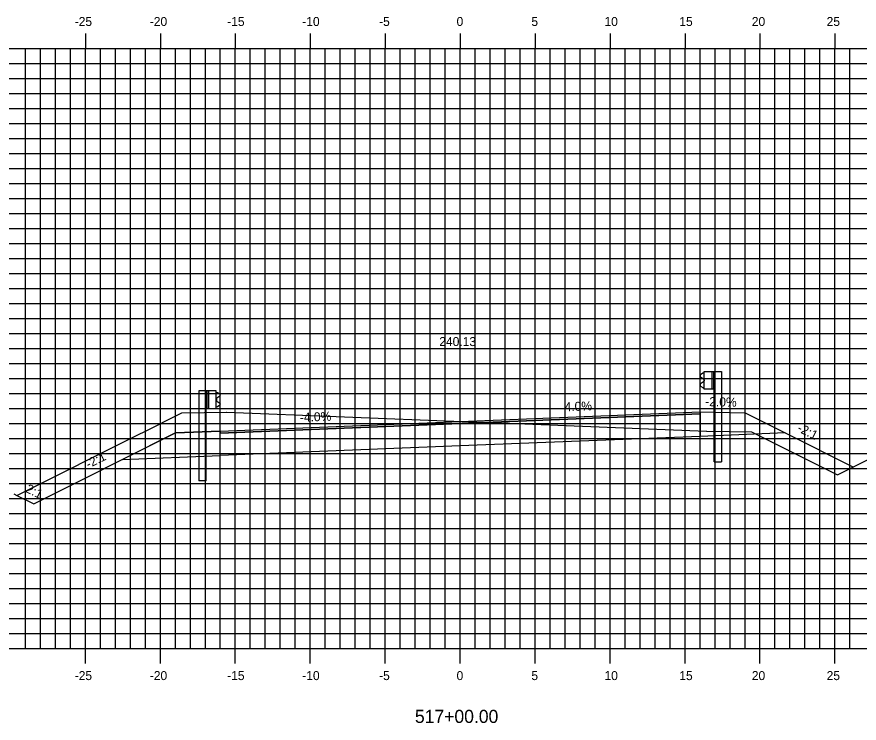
# Model space of a CAD drawing. Extents: x 1170543 to 1177585, y 609599 to 610623.
# Drawn here: x 1173923.2 to 1173979.4, y 610272.8 to 610319.9 of the extents above; entities that cross this region are included whole.
import ezdxf

# ---------------------------------------------------------------- set-up
doc = ezdxf.new("R2010")
doc.units = 0
for name, color, linetype in [('ANNOTATION', 7, 'Continuous'), ('D_Guardrail_Beam_Lt', 7, 'Continuous'), ('D_Guardrail_Beam_Rt', 7, 'Continuous'), ('D_Roadway_Centerline', 7, 'Continuous'), ('D_Roadway_Centerline_Text', 7, 'Continuous'), ('D_Roadway_Edge_Shoulder', 7, 'Continuous'), ('D_Roadway_Edge_TW', 7, 'Continuous'), ('D_Roadway_Pavement', 7, 'Continuous'), ('D_Roadway_SubGrade', 7, 'Continuous'), ('H_V ANNOTATION', 7, 'Continuous'), ('MAJOR', 7, 'Continuous'), ('MINOR', 7, 'Continuous'), ('S_Roadway_Centerline', 7, 'Continuous')]:
    doc.layers.add(name, color=color, linetype=linetype)

msp = doc.modelspace()

# ---------------------------------------------------------------- linework, layer by layer
at = {"layer": 'D_Guardrail_Beam_Lt'}
for p, q in [((1173935.39, 610294.98), (1173935.39, 610288.98)), ((1173935.861, 610294.98), (1173935.39, 610294.98)), ((1173936.549, 610294.98), (1173935.861, 610294.98)), ((1173935.861, 610294.98), (1173935.861, 610293.813)), ((1173935.924, 610294.98), (1173935.924, 610293.813)), ((1173936.028, 610294.98), (1173936.028, 610293.813)), ((1173936.549, 610293.813), (1173936.549, 610294.98)), ((1173936.549, 610294.897), (1173936.623, 610294.882)), ((1173936.639, 610294.875), (1173936.782, 610294.775)), ((1173936.553, 610294.432), (1173936.553, 610294.361)), ((1173936.782, 610294.632), (1173936.587, 610294.496)), ((1173936.587, 610294.297), (1173936.782, 610294.161)), ((1173935.861, 610293.813), (1173936.549, 610293.813)), ((1173935.882, 610288.98), (1173935.882, 610293.813)), ((1173936.623, 610293.911), (1173936.549, 610293.897)), ((1173936.782, 610294.018), (1173936.639, 610293.918)), ((1173935.882, 610288.98), (1173935.39, 610288.98))]:
    msp.add_line(p, q, dxfattribs=at)
for centre, major_axis, start_param, end_param in [((1173936.615, 610294.841), (0.0417, 0), 0.959931, 1.376053), ((1173936.632, 610294.432), (-0.0789, 0), 5.323254, 6.283185), ((1173936.632, 610294.361), (-0.0789, 0), 6.283185, 7.243116), ((1173936.732, 610294.704), (0.0877, 0), 5.323254, 7.243116), ((1173936.615, 610293.952), (0.0417, 0), 4.907132, 5.323254), ((1173936.732, 610294.089), (0.0877, 0), 5.323254, 7.243116)]:
    msp.add_ellipse(centre, major_axis=major_axis, ratio=0.995501, start_param=start_param, end_param=end_param, dxfattribs=at)
at = {"layer": 'D_Guardrail_Beam_Rt'}
for p, q in [((1173969, 610296.155), (1173968.857, 610296.055)), ((1173969.09, 610296.177), (1173969.016, 610296.162)), ((1173969.09, 610296.26), (1173969.778, 610296.26)), ((1173969.09, 610295.093), (1173969.09, 610296.26)), ((1173969.611, 610296.26), (1173969.611, 610295.093)), ((1173969.715, 610296.26), (1173969.715, 610295.093)), ((1173969.778, 610296.26), (1173970.249, 610296.26)), ((1173969.778, 610296.26), (1173969.778, 610295.093)), ((1173970.249, 610296.26), (1173970.249, 610290.26)), ((1173968.857, 610295.912), (1173969.052, 610295.776)), ((1173969.052, 610295.577), (1173968.857, 610295.441)), ((1173969.086, 610295.712), (1173969.086, 610295.641)), ((1173968.857, 610295.298), (1173969, 610295.198)), ((1173969.016, 610295.191), (1173969.09, 610295.177)), ((1173969.778, 610295.093), (1173969.09, 610295.093)), ((1173969.757, 610290.26), (1173969.757, 610295.093)), ((1173969.757, 610290.26), (1173970.249, 610290.26))]:
    msp.add_line(p, q, dxfattribs=at)
for centre, major_axis, start_param, end_param in [((1173968.907, 610295.984), (-0.0877, 0), 5.323254, 7.243116), ((1173969.024, 610296.121), (-0.0417, 0), 4.907132, 5.323254), ((1173968.907, 610295.369), (-0.0877, 0), 5.323254, 7.243116), ((1173969.007, 610295.712), (0.0789, 0), 0, 0.959931), ((1173969.007, 610295.641), (0.0789, 0), 5.323254, 6.283185), ((1173969.024, 610295.232), (-0.0417, 0), 0.959931, 1.376053)]:
    msp.add_ellipse(centre, major_axis=major_axis, ratio=0.995501, start_param=start_param, end_param=end_param, dxfattribs=at)
at = {"layer": 'D_Roadway_Centerline'}
msp.add_lwpolyline([(1173923.255, 610288.006), (1173924.369, 610287.449), (1173933.819, 610292.174), (1173936.819, 610292.294), (1173952.819, 610292.934), (1173968.819, 610293.574), (1173971.819, 610293.514), (1173974.495, 610292.176), (1173979.048, 610289.9)], dxfattribs=at)
at = {"layer": 'D_Roadway_Edge_Shoulder'}
for points in [[(1173968.819, 610293.574), (1173968.819, 610293.449)], [(1173936.819, 610292.294), (1173936.819, 610292.169)]]:
    msp.add_lwpolyline(points, dxfattribs=at)
at = {"layer": 'D_Roadway_Edge_TW'}
msp.add_lwpolyline([(1173936.819, 610292.169), (1173936.819, 610292.294), (1173952.819, 610292.934), (1173968.819, 610293.574), (1173968.819, 610293.449), (1173952.819, 610292.809)], close=True, dxfattribs=at)
at = {"layer": 'D_Roadway_Pavement'}
msp.add_lwpolyline([(1173936.819, 610292.169), (1173936.819, 610292.169), (1173952.819, 610292.809), (1173968.819, 610293.449), (1173968.819, 610293.449), (1173952.819, 610292.809)], close=True, dxfattribs=at)
for points in [[(1173968.819, 610293.449), (1173968.819, 610293.449)], [(1173968.819, 610293.449), (1173968.819, 610293.449)], [(1173936.819, 610292.169), (1173936.819, 610292.169)], [(1173936.819, 610292.169), (1173936.819, 610292.169)]]:
    msp.add_lwpolyline(points, dxfattribs=at)
at = {"layer": 'D_Roadway_SubGrade'}
for points in [[(1173936.819, 610290.669), (1173936.819, 610292.169), (1173952.819, 610292.809), (1173968.819, 610293.449), (1173968.819, 610291.949), (1173952.819, 610291.309)], [(1173968.819, 610293.574), (1173971.819, 610293.514), (1173974.495, 610292.176), (1173968.819, 610291.949)], [(1173936.819, 610292.294), (1173933.819, 610292.174), (1173930.287, 610290.408), (1173936.819, 610290.669)]]:
    msp.add_lwpolyline(points, close=True, dxfattribs=at)
at = {"layer": 'MAJOR'}
for p, q in [((1173927.819, 610318.803), (1173927.819, 610317.801)), ((1173932.819, 610318.803), (1173932.819, 610317.801)), ((1173937.819, 610318.803), (1173937.819, 610317.801)), ((1173942.819, 610318.803), (1173942.819, 610317.801)), ((1173947.819, 610318.803), (1173947.819, 610317.801)), ((1173952.819, 610318.803), (1173952.819, 610317.801)), ((1173957.819, 610318.803), (1173957.819, 610317.801)), ((1173962.819, 610318.803), (1173962.819, 610317.801)), ((1173967.819, 610318.803), (1173967.819, 610317.801)), ((1173972.819, 610318.803), (1173972.819, 610317.801)), ((1173977.819, 610318.803), (1173977.819, 610317.801)), ((1173882.819, 610317.801), (1174022.819, 610317.801)), ((1173882.819, 610317.801), (1174022.819, 610317.801)), ((1173927.819, 610277.801), (1173927.819, 610317.801)), ((1173932.819, 610277.801), (1173932.819, 610317.801)), ((1173937.819, 610277.801), (1173937.819, 610317.801)), ((1173942.819, 610277.801), (1173942.819, 610317.801)), ((1173947.819, 610277.801), (1173947.819, 610317.801)), ((1173952.819, 610277.801), (1173952.819, 610317.801)), ((1173957.819, 610277.801), (1173957.819, 610317.801)), ((1173962.819, 610277.801), (1173962.819, 610317.801)), ((1173967.819, 610277.801), (1173967.819, 610317.801)), ((1173972.819, 610277.801), (1173972.819, 610317.801)), ((1173977.819, 610277.801), (1173977.819, 610317.801)), ((1173882.819, 610312.801), (1174022.819, 610312.801)), ((1173882.819, 610307.801), (1174022.819, 610307.801)), ((1173882.819, 610302.801), (1174022.819, 610302.801)), ((1173882.819, 610297.801), (1174022.819, 610297.801)), ((1173882.819, 610292.801), (1174022.819, 610292.801)), ((1173882.819, 610287.801), (1174022.819, 610287.801)), ((1173882.819, 610282.801), (1174022.819, 610282.801)), ((1173882.819, 610277.801), (1174022.819, 610277.801)), ((1173882.819, 610277.801), (1174022.819, 610277.801)), ((1173927.819, 610276.799), (1173927.819, 610277.801)), ((1173932.819, 610276.799), (1173932.819, 610277.801)), ((1173937.819, 610276.799), (1173937.819, 610277.801)), ((1173942.819, 610276.799), (1173942.819, 610277.801)), ((1173947.819, 610276.799), (1173947.819, 610277.801)), ((1173952.819, 610276.799), (1173952.819, 610277.801)), ((1173957.819, 610276.799), (1173957.819, 610277.801)), ((1173962.819, 610276.799), (1173962.819, 610277.801)), ((1173967.819, 610276.799), (1173967.819, 610277.801)), ((1173972.819, 610276.799), (1173972.819, 610277.801)), ((1173977.819, 610276.799), (1173977.819, 610277.801))]:
    msp.add_line(p, q, dxfattribs=at)
at = {"layer": 'MINOR'}
for p, q in [((1173923.819, 610277.801), (1173923.819, 610317.801)), ((1173924.819, 610277.801), (1173924.819, 610317.801)), ((1173925.819, 610277.801), (1173925.819, 610317.801)), ((1173926.819, 610277.801), (1173926.819, 610317.801)), ((1173928.819, 610277.801), (1173928.819, 610317.801)), ((1173929.819, 610277.801), (1173929.819, 610317.801)), ((1173930.819, 610277.801), (1173930.819, 610317.801)), ((1173931.819, 610277.801), (1173931.819, 610317.801)), ((1173933.819, 610277.801), (1173933.819, 610317.801)), ((1173934.819, 610277.801), (1173934.819, 610317.801)), ((1173935.819, 610277.801), (1173935.819, 610317.801)), ((1173936.819, 610277.801), (1173936.819, 610317.801)), ((1173938.819, 610277.801), (1173938.819, 610317.801)), ((1173939.819, 610277.801), (1173939.819, 610317.801)), ((1173940.819, 610277.801), (1173940.819, 610317.801)), ((1173941.819, 610277.801), (1173941.819, 610317.801)), ((1173943.819, 610277.801), (1173943.819, 610317.801)), ((1173944.819, 610277.801), (1173944.819, 610317.801)), ((1173945.819, 610277.801), (1173945.819, 610317.801)), ((1173946.819, 610277.801), (1173946.819, 610317.801)), ((1173948.819, 610277.801), (1173948.819, 610317.801)), ((1173949.819, 610277.801), (1173949.819, 610317.801)), ((1173950.819, 610277.801), (1173950.819, 610317.801)), ((1173951.819, 610277.801), (1173951.819, 610317.801)), ((1173953.819, 610277.801), (1173953.819, 610317.801)), ((1173954.819, 610277.801), (1173954.819, 610317.801)), ((1173955.819, 610277.801), (1173955.819, 610317.801)), ((1173956.819, 610277.801), (1173956.819, 610317.801)), ((1173958.819, 610277.801), (1173958.819, 610317.801)), ((1173959.819, 610277.801), (1173959.819, 610317.801)), ((1173960.819, 610277.801), (1173960.819, 610317.801)), ((1173961.819, 610277.801), (1173961.819, 610317.801)), ((1173963.819, 610277.801), (1173963.819, 610317.801)), ((1173964.819, 610277.801), (1173964.819, 610317.801)), ((1173965.819, 610277.801), (1173965.819, 610317.801)), ((1173966.819, 610277.801), (1173966.819, 610317.801)), ((1173968.819, 610277.801), (1173968.819, 610317.801)), ((1173969.819, 610277.801), (1173969.819, 610317.801)), ((1173970.819, 610277.801), (1173970.819, 610317.801)), ((1173971.819, 610277.801), (1173971.819, 610317.801)), ((1173973.819, 610277.801), (1173973.819, 610317.801)), ((1173974.819, 610277.801), (1173974.819, 610317.801)), ((1173975.819, 610277.801), (1173975.819, 610317.801)), ((1173976.819, 610277.801), (1173976.819, 610317.801)), ((1173978.819, 610277.801), (1173978.819, 610317.801)), ((1173882.819, 610316.801), (1174022.819, 610316.801)), ((1173882.819, 610315.801), (1174022.819, 610315.801)), ((1173882.819, 610314.801), (1174022.819, 610314.801)), ((1173882.819, 610313.801), (1174022.819, 610313.801)), ((1173882.819, 610311.801), (1174022.819, 610311.801)), ((1173882.819, 610310.801), (1174022.819, 610310.801)), ((1173882.819, 610309.801), (1174022.819, 610309.801)), ((1173882.819, 610308.801), (1174022.819, 610308.801)), ((1173882.819, 610306.801), (1174022.819, 610306.801)), ((1173882.819, 610305.801), (1174022.819, 610305.801)), ((1173882.819, 610304.801), (1174022.819, 610304.801)), ((1173882.819, 610303.801), (1174022.819, 610303.801)), ((1173882.819, 610301.801), (1174022.819, 610301.801)), ((1173882.819, 610300.801), (1174022.819, 610300.801)), ((1173882.819, 610299.801), (1174022.819, 610299.801)), ((1173882.819, 610298.801), (1174022.819, 610298.801)), ((1173882.819, 610296.801), (1174022.819, 610296.801)), ((1173882.819, 610295.801), (1174022.819, 610295.801)), ((1173882.819, 610294.801), (1174022.819, 610294.801)), ((1173882.819, 610293.801), (1174022.819, 610293.801)), ((1173882.819, 610291.801), (1174022.819, 610291.801)), ((1173882.819, 610290.801), (1174022.819, 610290.801)), ((1173882.819, 610289.801), (1174022.819, 610289.801)), ((1173882.819, 610288.801), (1174022.819, 610288.801)), ((1173882.819, 610286.801), (1174022.819, 610286.801)), ((1173882.819, 610285.801), (1174022.819, 610285.801)), ((1173882.819, 610284.801), (1174022.819, 610284.801)), ((1173882.819, 610283.801), (1174022.819, 610283.801)), ((1173882.819, 610281.801), (1174022.819, 610281.801)), ((1173882.819, 610280.801), (1174022.819, 610280.801)), ((1173882.819, 610279.801), (1174022.819, 610279.801)), ((1173882.819, 610278.801), (1174022.819, 610278.801))]:
    msp.add_line(p, q, dxfattribs=at)
at = {"layer": 'S_Roadway_Centerline'}
msp.add_lwpolyline([(1173923.044, 610288.112), (1173923.255, 610288.006), (1173931.549, 610292.156), (1173931.599, 610292.181), (1173934.248, 610293.506), (1173937.225, 610293.567), (1173937.248, 610293.567), (1173952.942, 610292.945), (1173952.943, 610292.945), (1173952.975, 610292.943), (1173953.25, 610292.932), (1173953.252, 610292.932), (1173969.258, 610292.298), (1173969.283, 610292.297), (1173972.26, 610292.239), (1173972.295, 610292.221), (1173977.901, 610289.422), (1173977.994, 610289.375), (1173987.771, 610294.238)], dxfattribs=at)

# ---------------------------------------------------------------- texts
at = {"layer": 'ANNOTATION'}
for s, rotation, p in [('-2.0%', 358.8542, (1173969.162, 610293.968)), ('4.0%', 2.2906, (1173959.796, 610293.614)), ('-4.0%', 2.2906, (1173942.135, 610292.908)), ('-2:1', 333.4349, (1173975.257, 610292.313)), ('-2:1', 26.5651, (1173928.023, 610289.794)), ('2:1', 333.4349, (1173923.779, 610288.262))]:
    msp.add_text(s, height=0.6, rotation=rotation, dxfattribs=at).set_placement(p)
at = {"layer": 'D_Roadway_Centerline'}
for s, p in [('C', (1173952.814, 610292.934)), ('L', (1173952.819, 610292.927)), ('C', (1173952.937, 610292.945)), ('L', (1173952.942, 610292.937))]:
    msp.add_text(s, height=0.0146, dxfattribs=at).set_placement(p)
at = {"layer": 'D_Roadway_Centerline_Text'}
msp.add_text('240.13', height=0.6, dxfattribs=at).set_placement((1173951.425, 610297.966))
msp.add_text('240.13', height=0.6, dxfattribs=at).set_placement((1173951.425, 610297.966))
at = {"layer": 'H_V ANNOTATION'}
for s, height, p in [('-25', 0.6, (1173927.105, 610319.301)), ('-20', 0.6, (1173932.113, 610319.301)), ('-15', 0.6, (1173937.276, 610319.301)), ('-10', 0.6, (1173942.284, 610319.301)), ('-5', 0.6, (1173947.41, 610319.301)), ('0', 0.6, (1173952.578, 610319.301)), ('5', 0.6, (1173957.57, 610319.301)), ('10', 0.6, (1173962.445, 610319.301)), ('15', 0.6, (1173967.437, 610319.301)), ('20', 0.6, (1173972.273, 610319.301)), ('25', 0.6, (1173977.265, 610319.301)), ('-25', 0.6, (1173927.105, 610275.701)), ('-20', 0.6, (1173932.113, 610275.701)), ('-15', 0.6, (1173937.276, 610275.701)), ('-10', 0.6, (1173942.284, 610275.701)), ('-5', 0.6, (1173947.41, 610275.701)), ('0', 0.6, (1173952.578, 610275.701)), ('5', 0.6, (1173957.57, 610275.701)), ('10', 0.6, (1173962.445, 610275.701)), ('15', 0.6, (1173967.437, 610275.701)), ('20', 0.6, (1173972.273, 610275.701)), ('25', 0.6, (1173977.265, 610275.701)), ('517+00.00', 0.875, (1173949.799, 610272.844))]:
    msp.add_text(s, height=height, dxfattribs=at).set_placement(p)

doc.saveas('drawing.dxf')
